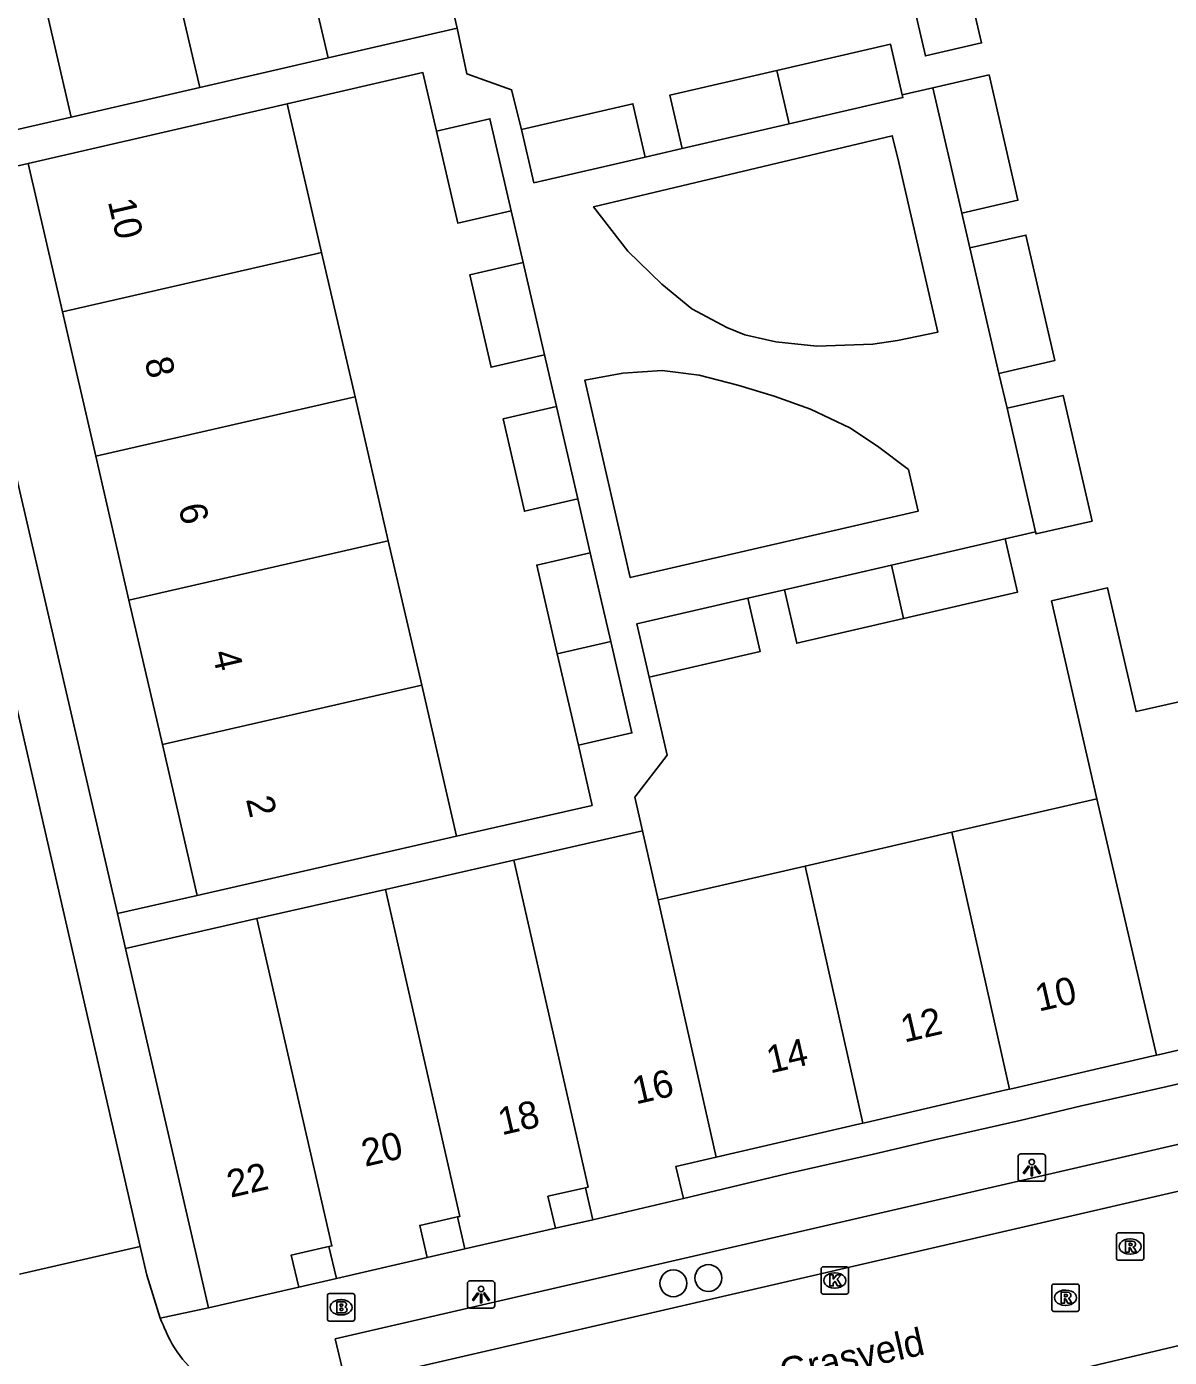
# Model space of a CAD drawing. Extents: x 156414 to 157775, y 382335 to 383765.
# Drawn here: x 157064.15 to 157105.86, y 383037.44 to 383086.04 of the extents above; entities that cross this region are included whole.
import ezdxf

# ---------------------------------------------------------------- set-up
doc = ezdxf.new("R2010")
doc.units = 0
for name, color, linetype in [('IMGEO_Boom', 7, 'Continuous'), ('IMGEO_Brandkraan', 7, 'Continuous'), ('IMGEO_Kolk', 7, 'Continuous'), ('IMGEO_Lichtpunt', 7, 'Continuous'), ('IMGEO_Openbare_ruimte_label', 7, 'Continuous'), ('IMGEO_Pand', 7, 'Continuous'), ('IMGEO_Pand_nummerreeks', 7, 'Continuous'), ('IMGEO_Rijbaan_lokaal_gesloten', 7, 'Continuous'), ('IMGEO_Rioolput', 7, 'Continuous'), ('IMGEO_Voetpad_open', 7, 'Continuous')]:
    doc.layers.add(name, color=color, linetype=linetype)

msp = doc.modelspace()

# ---------------------------------------------------------------- linework, layer by layer
at = {"layer": 'IMGEO_Boom'}
for centre in [(157087.753, 383040.15), (157089.032, 383040.343)]:
    msp.add_circle(centre, 0.489, dxfattribs=at)
at = {"layer": 'IMGEO_Brandkraan'}
for p, q in [((157075.125, 383038.847), (157075.125, 383039.699)), ((157075.2, 383039.773), (157076.052, 383039.773)), ((157075.613, 383039.553), (157075.638, 383039.553)), ((157076.126, 383039.699), (157076.126, 383038.847)), ((157075.636, 383038.993), (157075.611, 383038.993)), ((157076.052, 383038.773), (157075.2, 383038.773))]:
    msp.add_line(p, q, dxfattribs=at)
for points in [[(157075.125, 383038.847), (157075.125, 383039.699)], [(157075.2, 383039.773), (157076.052, 383039.773)], [(157075.473, 383039.473), (157075.473, 383039.073), (157075.686, 383039.073)], [(157075.704, 383039.473), (157075.473, 383039.473)], [(157076.126, 383039.699), (157076.126, 383038.847)], [(157075.652, 383039.392), (157075.598, 383039.392), (157075.598, 383039.316)], [(157075.598, 383039.316), (157075.651, 383039.316)], [(157075.66, 383039.24), (157075.598, 383039.24), (157075.598, 383039.159)], [(157075.598, 383039.159), (157075.66, 383039.159)], [(157076.052, 383038.773), (157075.2, 383038.773)]]:
    msp.add_lwpolyline(points, dxfattribs=at)
for centre, radius, start, end in [((157075.202, 383039.697), 0.0765, 91.552, 178.448), ((157075.202, 383039.697), 0.0765, 91.552, 178.448), ((157075.708, 383039.328), 0.145, 59.4692, 91.5367), ((157076.05, 383039.697), 0.0765, 1.552, 88.448), ((157076.05, 383039.697), 0.0765, 1.552, 88.448), ((157075.653, 383039.354), 0.0379, 267.8285, 90.9355), ((157075.661, 383039.199), 0.0404, 269.8759, 90.5077), ((157075.692, 383039.324), 0.251, 268.6676, 293.5347), ((157075.733, 383039.375), 0.0922, 285.5137, 58.1501), ((157075.738, 383039.183), 0.105, 301.3115, 78.989), ((157075.202, 383038.849), 0.0765, 181.552, 268.448), ((157075.202, 383038.849), 0.0765, 181.552, 268.448), ((157076.05, 383038.849), 0.0765, 271.552, 358.448), ((157076.05, 383038.849), 0.0765, 271.552, 358.448)]:
    msp.add_arc(centre, radius, start, end, dxfattribs=at)
for centre, major_axis, ratio, start_param, end_param in [((157075.612, 383039.273), (-0.387, 0.002), 0.722429, 4.712389, 7.853982), ((157075.637, 383039.273), (-0.39, 0.002), 0.717154, 1.570796, 4.712389)]:
    msp.add_ellipse(centre, major_axis=major_axis, ratio=ratio, start_param=start_param, end_param=end_param, dxfattribs=at)
at = {"layer": 'IMGEO_Kolk'}
for p, q in [((157093.146, 383039.828), (157093.146, 383040.68)), ((157093.221, 383040.754), (157094.073, 383040.754)), ((157093.634, 383040.534), (157093.659, 383040.534)), ((157094.147, 383040.68), (157094.147, 383039.828)), ((157093.657, 383039.974), (157093.632, 383039.974)), ((157094.073, 383039.754), (157093.221, 383039.754))]:
    msp.add_line(p, q, dxfattribs=at)
for points in [[(157093.146, 383039.828), (157093.146, 383040.68)], [(157093.221, 383040.754), (157094.073, 383040.754)], [(157093.467, 383040.454), (157093.59, 383040.454), (157093.59, 383040.303), (157093.72, 383040.454), (157093.884, 383040.454), (157093.738, 383040.303), (157093.891, 383040.054), (157093.739, 383040.054), (157093.654, 383040.218), (157093.59, 383040.151), (157093.59, 383040.054), (157093.467, 383040.054), (157093.467, 383040.454)], [(157094.147, 383040.68), (157094.147, 383039.828)], [(157094.073, 383039.754), (157093.221, 383039.754)]]:
    msp.add_lwpolyline(points, dxfattribs=at)
for centre, start, end in [((157093.223, 383040.678), 91.552, 178.448), ((157093.223, 383040.678), 91.552, 178.448), ((157094.071, 383040.678), 1.552, 88.448), ((157094.071, 383040.678), 1.552, 88.448), ((157093.223, 383039.83), 181.552, 268.448), ((157093.223, 383039.83), 181.552, 268.448), ((157094.071, 383039.83), 271.552, 358.448), ((157094.071, 383039.83), 271.552, 358.448)]:
    msp.add_arc(centre, 0.0765, start, end, dxfattribs=at)
for centre, major_axis, ratio, start_param, end_param in [((157093.633, 383040.254), (-0.387, 0.002), 0.722429, 4.712389, 7.853982), ((157093.658, 383040.254), (-0.39, 0.002), 0.717154, 1.570796, 4.712389)]:
    msp.add_ellipse(centre, major_axis=major_axis, ratio=ratio, start_param=start_param, end_param=end_param, dxfattribs=at)
at = {"layer": 'IMGEO_Lichtpunt'}
for p, q in [((157101.239, 383044.875), (157100.431, 383044.875)), ((157101.239, 383044.875), (157100.431, 383044.875)), ((157100.337, 383044.78), (157100.337, 383043.973)), ((157100.337, 383044.78), (157100.337, 383043.973)), ((157101.333, 383043.973), (157101.333, 383044.78)), ((157101.333, 383043.973), (157101.333, 383044.78)), ((157100.431, 383043.879), (157101.239, 383043.879)), ((157100.431, 383043.879), (157101.239, 383043.879)), ((157080.237, 383040.143), (157080.237, 383039.336)), ((157080.237, 383040.143), (157080.237, 383039.336)), ((157081.139, 383040.238), (157080.331, 383040.238)), ((157081.139, 383040.238), (157080.331, 383040.238)), ((157081.233, 383039.336), (157081.233, 383040.143)), ((157081.233, 383039.336), (157081.233, 383040.143)), ((157080.331, 383039.242), (157081.139, 383039.242)), ((157080.331, 383039.242), (157081.139, 383039.242))]:
    msp.add_line(p, q, dxfattribs=at)
for points in [[(157100.711, 383044.444), (157100.75, 383044.416), (157100.562, 383044.154), (157100.524, 383044.181), (157100.711, 383044.444)], [(157100.813, 383044.396), (157100.86, 383044.396), (157100.86, 383044.074), (157100.813, 383044.074), (157100.813, 383044.396)], [(157100.923, 383044.416), (157100.961, 383044.443), (157101.148, 383044.181), (157101.109, 383044.153), (157100.923, 383044.416)], [(157080.611, 383039.807), (157080.65, 383039.779), (157080.462, 383039.517), (157080.424, 383039.544), (157080.611, 383039.807)], [(157080.713, 383039.759), (157080.76, 383039.759), (157080.76, 383039.437), (157080.713, 383039.437), (157080.713, 383039.759)], [(157080.823, 383039.779), (157080.861, 383039.806), (157081.048, 383039.544), (157081.009, 383039.516), (157080.823, 383039.779)]]:
    msp.add_lwpolyline(points, dxfattribs=at)
for centre in [(157100.836, 383044.578), (157080.736, 383039.941)]:
    msp.add_circle(centre, 0.0994, dxfattribs=at)
for centre, start, end in [((157100.431, 383044.78), 90, 180), ((157100.431, 383044.78), 90, 180), ((157101.239, 383044.78), 0, 90), ((157101.239, 383044.78), 0, 90), ((157100.431, 383043.973), 180, 270), ((157100.431, 383043.973), 180, 270), ((157101.239, 383043.973), 270, 0), ((157101.239, 383043.973), 270, 360), ((157080.331, 383040.143), 90, 180), ((157080.331, 383040.143), 90, 180), ((157081.139, 383040.143), 0, 90), ((157081.139, 383040.143), 0, 90), ((157080.331, 383039.336), 180, 270), ((157080.331, 383039.336), 180, 270), ((157081.139, 383039.336), 270, 0), ((157081.139, 383039.336), 270, 360)]:
    msp.add_arc(centre, 0.0946, start, end, dxfattribs=at)
at = {"layer": 'IMGEO_Pand'}
for points in [[(157072.23, 383096.892), (157072.342, 383096.912), (157075.158, 383084.902)], [(157067.563, 383095.812), (157067.666, 383095.831), (157070.466, 383083.822)], [(157065.774, 383082.741), (157062.99, 383094.749), (157062.889, 383094.727)], [(157100.55, 383090.81), (157097.894, 383090.19), (157099.001, 383085.449), (157096.955, 383084.976), (157095.281, 383092.195)], [(157079.86, 383085.985), (157079.262, 383088.515)], [(157079.86, 383085.985), (157075.158, 383084.902)], [(157091.536, 383084.443), (157095.68, 383085.4), (157096.106, 383083.553)], [(157075.158, 383084.902), (157070.466, 383083.822)], [(157088.072, 383081.59), (157087.622, 383083.539), (157091.536, 383084.443)], [(157091.986, 383082.494), (157091.536, 383084.443)], [(157097.228, 383083.808), (157099.274, 383084.28), (157100.332, 383079.701), (157098.285, 383079.228)], [(157070.466, 383083.822), (157065.774, 383082.741)], [(157098.285, 383079.228), (157097.228, 383083.808)], [(157064.201, 383081.052), (157073.664, 383083.227)], [(157073.664, 383083.227), (157074.917, 383077.801)], [(157082.214, 383082.29), (157086.277, 383083.228), (157086.727, 383081.28)], [(157096.106, 383083.553), (157096.13, 383083.451), (157091.986, 383082.494)], [(157065.774, 383082.741), (157060.986, 383081.639)], [(157079.108, 383082.229), (157081.057, 383082.679), (157081.833, 383079.318)], [(157086.727, 383081.28), (157082.664, 383080.341), (157082.214, 383082.29)], [(157091.986, 383082.494), (157088.072, 383081.59)], [(157081.833, 383079.318), (157079.884, 383078.868), (157079.108, 383082.229)], [(157065.454, 383075.629), (157064.201, 383081.052)], [(157098.578, 383077.962), (157100.624, 383078.434), (157101.682, 383073.855), (157099.636, 383073.382)], [(157099.636, 383073.382), (157098.578, 383077.962)], [(157074.917, 383077.801), (157074.808, 383077.776), (157065.454, 383075.629)], [(157076.136, 383072.524), (157074.917, 383077.801)], [(157083.048, 383074.056), (157081.1, 383073.606), (157080.321, 383076.978), (157082.27, 383077.428)], [(157082.27, 383077.428), (157083.048, 383074.056)], [(157065.454, 383075.629), (157066.671, 383070.357)], [(157076.136, 383072.524), (157076.026, 383072.499), (157066.671, 383070.357)], [(157077.35, 383067.268), (157076.136, 383072.524)], [(157099.931, 383072.106), (157101.977, 383072.578), (157103.037, 383067.989), (157100.991, 383067.517), (157100.973, 383067.593)], [(157084.264, 383068.795), (157082.315, 383068.345), (157081.536, 383071.716), (157083.485, 383072.166)], [(157083.485, 383072.166), (157084.264, 383068.795)], [(157100.973, 383067.593), (157099.931, 383072.106)], [(157066.671, 383070.357), (157067.885, 383065.104)], [(157077.35, 383067.268), (157077.241, 383067.243), (157067.885, 383065.104)], [(157078.569, 383061.991), (157077.35, 383067.268)], [(157095.718, 383066.381), (157099.862, 383067.338)], [(157099.862, 383067.338), (157100.312, 383065.389), (157096.157, 383064.429)], [(157083.518, 383063.14), (157082.77, 383066.377), (157084.718, 383066.827)], [(157084.718, 383066.827), (157085.466, 383063.591)], [(157091.804, 383065.477), (157095.718, 383066.381)], [(157096.157, 383064.429), (157095.718, 383066.381)], [(157096.157, 383064.429), (157092.254, 383063.528), (157091.804, 383065.477)], [(157103.213, 383057.849), (157101.555, 383065.071), (157103.602, 383065.544), (157104.644, 383061.03), (157107.279, 383061.635)], [(157067.885, 383065.104), (157069.103, 383059.831)], [(157086.866, 383062.284), (157086.416, 383064.232), (157090.469, 383065.168)], [(157090.469, 383065.168), (157090.919, 383063.22), (157086.866, 383062.284)], [(157083.518, 383063.14), (157085.466, 383063.591)], [(157085.466, 383063.591), (157086.238, 383060.25), (157084.289, 383059.8)], [(157084.289, 383059.8), (157083.518, 383063.14)], [(157069.103, 383059.831), (157078.459, 383061.966), (157078.569, 383061.991)], [(157079.843, 383056.475), (157078.569, 383061.991)], [(157069.103, 383059.831), (157070.376, 383054.319)], [(157103.213, 383057.849), (157097.914, 383056.625)], [(157105.393, 383048.483), (157103.213, 383057.849)], [(157079.843, 383056.475), (157070.376, 383054.319)], [(157081.935, 383055.608), (157086.628, 383056.677)], [(157086.628, 383056.677), (157087.198, 383054.149)], [(157092.562, 383055.388), (157097.914, 383056.625)], [(157097.914, 383056.625), (157100.027, 383047.24)], [(157077.242, 383054.538), (157081.935, 383055.608)], [(157084.548, 383043.643), (157084.642, 383043.664), (157081.935, 383055.608)], [(157087.198, 383054.149), (157087.526, 383054.225), (157092.562, 383055.388)], [(157092.562, 383055.388), (157094.67, 383045.999)], [(157072.55, 383053.468), (157077.242, 383054.538)], [(157079.874, 383042.574), (157079.965, 383042.595), (157077.242, 383054.538)], [(157087.198, 383054.149), (157089.314, 383044.758)], [(157067.762, 383052.377), (157072.55, 383053.468)], [(157072.55, 383053.468), (157075.289, 383041.518), (157075.184, 383041.494)], [(157070.787, 383039.253), (157067.762, 383052.377)], [(157107.328, 383047.699), (157107.056, 383048.868), (157105.505, 383048.509), (157105.393, 383048.483)], [(157100.027, 383047.24), (157100.14, 383047.266), (157105.271, 383048.454), (157105.393, 383048.483)], [(157094.67, 383045.999), (157094.788, 383046.026), (157099.906, 383047.212), (157100.027, 383047.24)], [(157089.314, 383044.758), (157094.555, 383045.972), (157094.67, 383045.999)], [(157088.119, 383043.249), (157087.847, 383044.418), (157089.314, 383044.758)], [(157083.446, 383042.163), (157083.174, 383043.332), (157084.438, 383043.618), (157084.548, 383043.643)], [(157084.548, 383043.643), (157084.82, 383042.474)], [(157088.119, 383043.249), (157084.82, 383042.474)], [(157078.772, 383041.094), (157078.5, 383042.263), (157079.764, 383042.549), (157079.874, 383042.574)], [(157079.874, 383042.574), (157080.146, 383041.405)], [(157083.446, 383042.163), (157080.146, 383041.405)], [(157074.082, 383040.014), (157073.81, 383041.183), (157075.074, 383041.469), (157075.184, 383041.494)], [(157075.184, 383041.494), (157075.456, 383040.325)], [(157078.772, 383041.094), (157075.456, 383040.325)], [(157074.082, 383040.014), (157070.787, 383039.253)]]:
    msp.add_lwpolyline(points, dxfattribs=at)
at = {"layer": 'IMGEO_Rijbaan_lokaal_gesloten'}
for points in [[(157056.19, 383094.365), (157068.295, 383041.495)], [(157126.734, 383048.265), (157075.802, 383036.486)], [(157007.386, 383014.842), (157068.115, 383028.853), (157130.075, 383043.523)], [(157068.295, 383041.495), (157063.89, 383040.486)], [(157069.025, 383038.878), (157068.535, 383040.447), (157068.295, 383041.495)], [(157069.173, 383038.534), (157069.127, 383038.633), (157069.075, 383038.755), (157069.025, 383038.878)]]:
    msp.add_lwpolyline(points, dxfattribs=at)
msp.add_arc((157073.302, 383040.149), 4.433, 201.3607, 235.85, dxfattribs=at)
at = {"layer": 'IMGEO_Rioolput'}
for p, q in [((157103.923, 383041.066), (157103.923, 383041.918)), ((157103.998, 383041.992), (157104.85, 383041.992)), ((157104.924, 383041.918), (157104.924, 383041.066)), ((157104.411, 383041.772), (157104.436, 383041.772)), ((157104.85, 383040.992), (157103.998, 383040.992)), ((157104.434, 383041.212), (157104.409, 383041.212)), ((157101.565, 383039.198), (157101.565, 383040.05)), ((157101.64, 383040.124), (157102.492, 383040.124)), ((157102.566, 383040.05), (157102.566, 383039.198)), ((157102.053, 383039.904), (157102.078, 383039.904)), ((157102.492, 383039.124), (157101.64, 383039.124)), ((157102.076, 383039.344), (157102.051, 383039.344))]:
    msp.add_line(p, q, dxfattribs=at)
for points in [[(157103.923, 383041.066), (157103.923, 383041.918)], [(157103.998, 383041.992), (157104.85, 383041.992)], [(157104.924, 383041.918), (157104.924, 383041.066)], [(157104.512, 383041.69), (157104.26, 383041.692), (157104.26, 383041.292)], [(157104.26, 383041.292), (157104.384, 383041.292), (157104.384, 383041.454), (157104.395, 383041.454)], [(157104.438, 383041.611), (157104.384, 383041.611), (157104.384, 383041.53)], [(157104.384, 383041.53), (157104.436, 383041.53)], [(157104.442, 383041.425), (157104.513, 383041.292), (157104.653, 383041.292), (157104.588, 383041.418)], [(157104.85, 383040.992), (157103.998, 383040.992)], [(157101.565, 383039.198), (157101.565, 383040.05)], [(157101.64, 383040.124), (157102.492, 383040.124)], [(157102.566, 383040.05), (157102.566, 383039.198)], [(157102.154, 383039.822), (157101.902, 383039.824), (157101.902, 383039.424)], [(157101.902, 383039.424), (157102.026, 383039.424), (157102.026, 383039.586), (157102.037, 383039.586)], [(157102.08, 383039.743), (157102.026, 383039.743), (157102.026, 383039.662)], [(157102.026, 383039.662), (157102.078, 383039.662)], [(157102.084, 383039.557), (157102.155, 383039.424), (157102.295, 383039.424), (157102.23, 383039.55)], [(157102.492, 383039.124), (157101.64, 383039.124)]]:
    msp.add_lwpolyline(points, dxfattribs=at)
for centre, radius, start, end in [((157104, 383041.916), 0.0765, 91.552, 178.448), ((157104, 383041.916), 0.0765, 91.552, 178.448), ((157104.848, 383041.916), 0.0765, 1.552, 88.448), ((157104.848, 383041.916), 0.0765, 1.552, 88.448), ((157104.394, 383041.401), 0.0533, 26.0293, 88.6989), ((157104.42, 383041.719), 0.19, 274.7715, 282.9687), ((157104.444, 383041.515), 0.0964, 77.0061, 93.1865), ((157104.458, 383041.572), 0.0378, 276.6634, 79.6772), ((157104.511, 383041.58), 0.109, 350.3612, 89.416), ((157104.509, 383041.58), 0.112, 277.5842, 350.9817), ((157104.493, 383041.365), 0.108, 29.5134, 73.7905), ((157104, 383041.068), 0.0765, 181.552, 268.448), ((157104, 383041.068), 0.0765, 181.552, 268.448), ((157104.848, 383041.068), 0.0765, 271.552, 358.448), ((157104.848, 383041.068), 0.0765, 271.552, 358.448), ((157101.642, 383040.048), 0.0765, 91.552, 178.448), ((157101.642, 383040.048), 0.0765, 91.552, 178.448), ((157102.49, 383040.048), 0.0765, 1.552, 88.448), ((157102.49, 383040.048), 0.0765, 1.552, 88.448), ((157102.036, 383039.533), 0.0533, 26.0293, 88.6989), ((157102.062, 383039.851), 0.19, 274.7715, 282.9687), ((157102.086, 383039.647), 0.0964, 77.0061, 93.1865), ((157102.1, 383039.704), 0.0378, 276.6634, 79.6772), ((157102.153, 383039.712), 0.109, 350.3612, 89.416), ((157102.151, 383039.712), 0.112, 277.5842, 350.9817), ((157102.135, 383039.497), 0.108, 29.5134, 73.7905), ((157101.642, 383039.2), 0.0765, 181.552, 268.448), ((157101.642, 383039.2), 0.0765, 181.552, 268.448), ((157102.49, 383039.2), 0.0765, 271.552, 358.448), ((157102.49, 383039.2), 0.0765, 271.552, 358.448)]:
    msp.add_arc(centre, radius, start, end, dxfattribs=at)
for centre, major_axis, ratio, start_param, end_param in [((157104.41, 383041.492), (-0.387, 0.002), 0.722429, 4.712389, 7.853982), ((157104.435, 383041.492), (-0.39, 0.002), 0.717154, 1.570796, 4.712389), ((157102.052, 383039.624), (-0.387, 0.002), 0.722429, 4.712389, 7.853982), ((157102.077, 383039.624), (-0.39, 0.002), 0.717154, 1.570796, 4.712389)]:
    msp.add_ellipse(centre, major_axis=major_axis, ratio=ratio, start_param=start_param, end_param=end_param, dxfattribs=at)
at = {"layer": 'IMGEO_Voetpad_open'}
for points in [[(157082.214, 383082.29), (157081.846, 383083.74), (157080.211, 383084.321), (157079.86, 383085.985)], [(157073.664, 383083.227), (157078.615, 383084.365), (157079.108, 383082.229)], [(157097.228, 383083.808), (157096.106, 383083.553)], [(157095.941, 383081.237), (157097.407, 383074.888), (157095.935, 383074.584), (157095.031, 383074.444), (157092.992, 383074.369), (157091.498, 383074.537), (157090.358, 383074.789), (157089.711, 383075.062), (157088.426, 383075.734), (157087.331, 383076.641), (157086.092, 383077.841), (157084.842, 383079.468), (157095.743, 383082.062), (157095.941, 383081.237)], [(157088.072, 383081.59), (157086.727, 383081.28)], [(157061.279, 383080.375), (157064.201, 383081.052)], [(157067.467, 383053.653), (157061.279, 383080.375)], [(157081.833, 383079.318), (157082.27, 383077.428)], [(157098.578, 383077.962), (157098.285, 383079.228)], [(157083.048, 383074.056), (157083.485, 383072.166)], [(157091.435, 383072.551), (157092.764, 383072.076), (157094.191, 383071.387), (157095.207, 383070.722), (157096.333, 383069.868), (157096.684, 383068.348), (157086.183, 383065.921), (157084.517, 383073.131), (157085.915, 383073.392), (157087.342, 383073.49), (157088.694, 383073.313), (157090.109, 383072.947), (157091.435, 383072.551)], [(157099.931, 383072.106), (157099.636, 383073.382)], [(157084.264, 383068.795), (157084.718, 383066.827)], [(157099.862, 383067.338), (157100.973, 383067.593)], [(157090.469, 383065.168), (157091.804, 383065.477)], [(157086.628, 383056.677), (157086.344, 383057.906), (157087.522, 383059.443), (157086.866, 383062.284)], [(157084.289, 383059.8), (157084.79, 383057.602), (157079.843, 383056.475)], [(157070.376, 383054.319), (157067.467, 383053.653)], [(157067.762, 383052.377), (157067.467, 383053.653)], [(157075.802, 383036.486), (157075.416, 383038.117), (157126.347, 383049.879), (157126.734, 383048.265)], [(157107.328, 383047.699), (157105.773, 383047.34), (157102.646, 383046.626), (157100.408, 383046.102), (157097.281, 383045.388), (157095.054, 383044.869), (157091.927, 383044.155), (157088.119, 383043.249)], [(157084.82, 383042.474), (157083.446, 383042.163)], [(157080.146, 383041.405), (157078.772, 383041.094)], [(157075.456, 383040.325), (157074.082, 383040.014)], [(157069.025, 383038.878), (157070.787, 383039.253)]]:
    msp.add_lwpolyline(points, dxfattribs=at)

# ---------------------------------------------------------------- texts
at = {"layer": 'IMGEO_Openbare_ruimte_label'}
msp.add_text('Grasveld', height=1, rotation=12.6469, dxfattribs=at).set_placement((157091.762, 383036.394))
at = {"layer": 'IMGEO_Pand_nummerreeks'}
for s, rotation, p in [('10', 283.0065, (157067.109, 383079.659)), ('8', 283.0065, (157068.448, 383073.864)), ('6', 283.0065, (157069.682, 383068.521)), ('4', 283.0065, (157070.917, 383063.175)), ('2', 283.0065, (157072.151, 383057.83)), ('10', 12.9785, (157101.089, 383050.07)), ('12', 12.9785, (157096.183, 383048.939)), ('14', 12.9775, (157091.285, 383047.81)), ('16', 12.9775, (157086.384, 383046.68)), ('18', 12.9775, (157081.487, 383045.552)), ('20', 12.9775, (157076.497, 383044.402)), ('22', 12.9775, (157071.59, 383043.271))]:
    msp.add_text(s, height=1, rotation=rotation, dxfattribs=at).set_placement(p)

doc.saveas('drawing.dxf')
